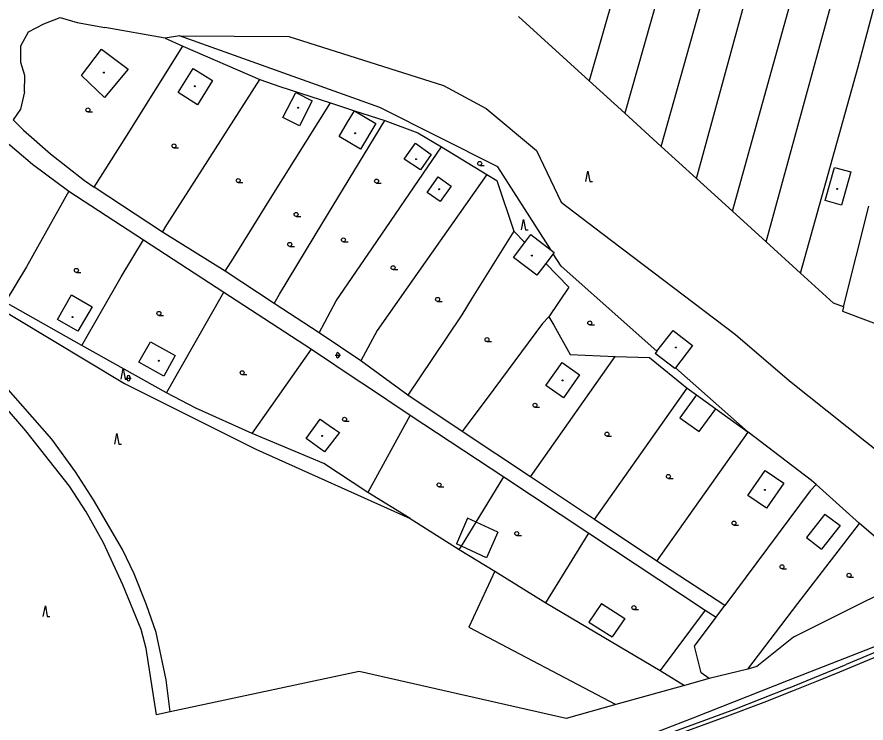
# Model space of a CAD drawing. Extents: x -595546 to -593986, y -1160845 to -1159202.
# Drawn here: x -594794.9 to -594634.5, y -1159463.3 to -1159329.8 of the extents above; entities that cross this region are included whole.
import ezdxf

# ---------------------------------------------------------------- set-up
doc = ezdxf.new("R2010")
doc.units = 0
for name, color, linetype in [('DOP - budovy nerozlisene - VP', 7, 'Continuous'), ('DOP - komunikace - cesty', 7, 'Continuous'), ('DOP - kresba z DSPS bez souradnic', 7, 'Continuous'), ('DOP - ploty', 7, 'Continuous'), ('DOP - rozhrani ploch obecne', 7, 'Continuous'), ('Level 36', 7, 'Continuous'), ('Level 39', 7, 'Continuous'), ('TM - komunikace - VP', 7, 'Continuous'), ('TM - letecke snimky - pomocna linie', 7, 'Continuous'), ('TM - svodidlo jednostranne - VP', 7, 'Continuous')]:
    doc.layers.add(name, color=color, linetype=linetype)

msp = doc.modelspace()

# ---------------------------------------------------------------- linework, layer by layer
at = {"layer": 'DOP - budovy nerozlisene - VP'}
for points in [[(-594782.71, -1159340.9), (-594778.91, -1159335.88)], [(-594778.91, -1159335.88), (-594773.89, -1159339.69)], [(-594773.89, -1159339.69), (-594778.39, -1159345.06)], [(-594764.48, -1159344.12), (-594761.63, -1159339.55)], [(-594761.63, -1159339.55), (-594757.94, -1159341.85)], [(-594778.39, -1159345.06), (-594782.71, -1159340.9)], [(-594757.94, -1159341.85), (-594760.79, -1159346.42)], [(-594760.79, -1159346.42), (-594764.48, -1159344.12)], [(-594744.67, -1159348.82), (-594742.23, -1159344.08)], [(-594742.23, -1159344.08), (-594739.11, -1159345.68)], [(-594739.11, -1159345.68), (-594741.54, -1159350.42)], [(-594732.48, -1159349.72), (-594731.13, -1159347.55)], [(-594731.13, -1159347.55), (-594727.1, -1159349.93)], [(-594741.54, -1159350.42), (-594744.67, -1159348.82)], [(-594734.05, -1159352.39), (-594732.48, -1159349.72)], [(-594727.1, -1159349.93), (-594729.98, -1159354.79)], [(-594729.98, -1159354.79), (-594734.05, -1159352.39)], [(-594721.19, -1159355.9), (-594719.63, -1159353.7)], [(-594719.63, -1159353.7), (-594716.64, -1159355.8)], [(-594721.74, -1159356.68), (-594721.19, -1159355.9)], [(-594716.64, -1159355.8), (-594718.69, -1159358.71)], [(-594718.69, -1159358.71), (-594721.74, -1159356.68)], [(-594642.22, -1159364.53), (-594640.46, -1159358.25)], [(-594640.46, -1159358.25), (-594637.35, -1159359.11)], [(-594637.35, -1159359.11), (-594639.11, -1159365.4)], [(-594717.41, -1159362.99), (-594715.33, -1159360.05)], [(-594715.33, -1159360.05), (-594712.84, -1159361.78)], [(-594712.84, -1159361.78), (-594714.94, -1159364.74)], [(-594714.94, -1159364.74), (-594717.41, -1159362.99)], [(-594639.11, -1159365.4), (-594642.22, -1159364.53)], [(-594698.95, -1159372.45), (-594697.82, -1159370.98)], [(-594697.82, -1159370.98), (-594694, -1159373.92)], [(-594701.12, -1159375.28), (-594698.95, -1159372.45)], [(-594696.71, -1159378.67), (-594701.12, -1159375.28)], [(-594693.57, -1159374.58), (-594695.01, -1159376.46)], [(-594694, -1159373.92), (-594693.41, -1159374.37)], [(-594693.41, -1159374.37), (-594693.57, -1159374.58)], [(-594695.01, -1159376.46), (-594696.71, -1159378.67)], [(-594787.28, -1159387.04), (-594784.6, -1159382.36)], [(-594784.6, -1159382.36), (-594780.72, -1159384.65)], [(-594780.72, -1159384.65), (-594783.44, -1159389.22)], [(-594783.44, -1159389.22), (-594787.28, -1159387.04)], [(-594673.98, -1159393.02), (-594670.94, -1159389.09)], [(-594670.94, -1159389.09), (-594667.24, -1159391.96)], [(-594771.87, -1159395.1), (-594769.71, -1159391.24)], [(-594769.71, -1159391.24), (-594765.02, -1159393.86)], [(-594673.98, -1159393.02), (-594674.3, -1159393.43)], [(-594667.24, -1159391.96), (-594670.47, -1159396.14)], [(-594765.02, -1159393.86), (-594767.19, -1159397.73)], [(-594670.59, -1159396.3), (-594674.3, -1159393.43)], [(-594767.19, -1159397.73), (-594771.87, -1159395.1)], [(-594694.96, -1159399.49), (-594691.91, -1159395.14)], [(-594691.91, -1159395.14), (-594688.61, -1159397.46)], [(-594670.47, -1159396.14), (-594670.59, -1159396.3)], [(-594688.61, -1159397.46), (-594691.66, -1159401.81)], [(-594691.66, -1159401.81), (-594694.96, -1159399.49)], [(-594740.28, -1159409.5), (-594737.6, -1159405.9)], [(-594737.6, -1159405.9), (-594735.91, -1159407.06), (-594734.93, -1159407.73), (-594734, -1159408.37)], [(-594734, -1159408.37), (-594736.82, -1159412.04)], [(-594736.82, -1159412.04), (-594740.28, -1159409.5)], [(-594656.8, -1159420.3), (-594653.55, -1159415.56)], [(-594653.55, -1159415.56), (-594650.01, -1159417.98)], [(-594650.01, -1159417.98), (-594653.26, -1159422.72)], [(-594653.26, -1159422.72), (-594656.8, -1159420.3)]]:
    msp.add_lwpolyline(points, dxfattribs=at)
at = {"layer": 'DOP - komunikace - cesty'}
for points in [[(-594795.6, -1159349.24), (-594793.69, -1159351.24)], [(-594793.69, -1159351.24), (-594788.6, -1159355.7)], [(-594788.6, -1159355.7), (-594782.15, -1159360.74)], [(-594782.15, -1159360.74), (-594780.31, -1159361.97)]]:
    msp.add_lwpolyline(points, dxfattribs=at)
at = {"layer": 'DOP - kresba z DSPS bez souradnic'}
for points in [[(-594774.24, -1159352.34), (-594763.54, -1159335.36)], [(-594759.84, -1159358.59), (-594749.03, -1159341.64)], [(-594746.98, -1159364.16), (-594735.7, -1159346.06)], [(-594737.1, -1159368.71), (-594725.38, -1159349.37)], [(-594780.31, -1159361.97), (-594774.24, -1159352.34)], [(-594727.73, -1159373.44), (-594714.7, -1159354.4)], [(-594766.57, -1159369.13), (-594759.84, -1159358.59)], [(-594706.12, -1159359.6), (-594718.96, -1159377.87)], [(-594785.09, -1159362.76), (-594793.14, -1159377.07)], [(-594754.02, -1159375.45), (-594746.98, -1159364.16)], [(-594745.33, -1159382.26), (-594737.1, -1159368.71)], [(-594767.44, -1159370.5), (-594766.57, -1159369.13)], [(-594701.04, -1159370.31), (-594708.89, -1159382.95)], [(-594775.22, -1159378.95), (-594771.01, -1159371.94)], [(-594734.61, -1159383.5), (-594727.73, -1159373.44)], [(-594755.6, -1159377.88), (-594754.02, -1159375.45)], [(-594793.14, -1159377.07), (-594797.12, -1159383.74)], [(-594718.96, -1159377.87), (-594726.86, -1159389.12)], [(-594782.66, -1159391.92), (-594775.22, -1159378.95)], [(-594766.66, -1159400.88), (-594755.83, -1159381.88)], [(-594746.31, -1159383.98), (-594745.33, -1159382.26)], [(-594708.89, -1159382.95), (-594710.88, -1159386.15)], [(-594737.83, -1159389.56), (-594734.61, -1159383.5)], [(-594710.88, -1159386.15), (-594716.4, -1159394.38)], [(-594694.41, -1159386.49), (-594695.62, -1159387.78)], [(-594695.62, -1159387.78), (-594704.83, -1159400.21)], [(-594726.86, -1159389.12), (-594729.94, -1159394.84)], [(-594750.49, -1159408.59), (-594739.27, -1159392.66)], [(-594716.4, -1159394.38), (-594721.07, -1159401.35)], [(-594697.9, -1159416.77), (-594681.9, -1159394.03)], [(-594704.83, -1159400.21), (-594710.77, -1159408.22)], [(-594685.78, -1159424.85), (-594668.26, -1159399.99)], [(-594720.63, -1159405.09), (-594728.64, -1159419.73)], [(-594673.99, -1159432.7), (-594656.77, -1159408.32)], [(-594708.15, -1159425.34), (-594702.9, -1159416.78)], [(-594643.91, -1159418.25), (-594645.02, -1159419.42)], [(-594645.02, -1159419.42), (-594661.19, -1159441.1)], [(-594710.93, -1159429.86), (-594708.15, -1159425.34)], [(-594647.35, -1159440.72), (-594635.73, -1159425.58)], [(-594694.97, -1159440.6), (-594686.86, -1159427.45)], [(-594711.33, -1159430.51), (-594710.93, -1159429.86)], [(-594656.79, -1159453.14), (-594647.35, -1159440.72)]]:
    msp.add_lwpolyline(points, dxfattribs=at)
at = {"layer": 'DOP - ploty'}
for points in [[(-594666.51, -1159360.36), (-594640.29, -1159264.51)], [(-594659.74, -1159366.53), (-594632.44, -1159268.39)], [(-594653.33, -1159372.36), (-594625.85, -1159271.65)], [(-594635.98, -1159339.26), (-594618.75, -1159274.7)], [(-594673.18, -1159354.28), (-594658.6, -1159302.33)], [(-594686.79, -1159341.88), (-594700.12, -1159329.73)], [(-594646.87, -1159378.25), (-594635.98, -1159339.26)], [(-594680.07, -1159348), (-594686.79, -1159341.88)], [(-594673.18, -1159354.28), (-594680.07, -1159348)], [(-594797.89, -1159352.62), (-594791.97, -1159357.67)], [(-594666.51, -1159360.36), (-594673.18, -1159354.28)], [(-594791.97, -1159357.67), (-594785.09, -1159362.76)], [(-594659.74, -1159366.53), (-594666.51, -1159360.36)], [(-594767.44, -1159370.5), (-594780.31, -1159361.97)], [(-594785.09, -1159362.76), (-594771.01, -1159371.94)], [(-594638.74, -1159384.62), (-594633.95, -1159365.62)], [(-594653.33, -1159372.36), (-594659.74, -1159366.53)], [(-594755.6, -1159377.88), (-594767.44, -1159370.5)], [(-594771.01, -1159371.94), (-594755.83, -1159381.88)], [(-594646.87, -1159378.25), (-594653.33, -1159372.36)], [(-594746.31, -1159383.98), (-594755.6, -1159377.88)], [(-594640.61, -1159383.95), (-594646.87, -1159378.25)], [(-594755.83, -1159381.88), (-594739.27, -1159392.66)], [(-594737.83, -1159389.56), (-594746.31, -1159383.98)], [(-594638.74, -1159384.62), (-594640.61, -1159383.95)], [(-594729.94, -1159394.84), (-594737.83, -1159389.56)], [(-594739.27, -1159392.66), (-594730.25, -1159398.68), (-594729.27, -1159399.33), (-594720.63, -1159405.09)], [(-594721.07, -1159401.35), (-594729.94, -1159394.84)], [(-594710.77, -1159408.22), (-594721.07, -1159401.35)], [(-594720.63, -1159405.09), (-594702.9, -1159416.78)], [(-594697.9, -1159416.77), (-594710.77, -1159408.22)], [(-594702.9, -1159416.78), (-594686.86, -1159427.45)], [(-594685.78, -1159424.85), (-594697.9, -1159416.77)], [(-594673.99, -1159432.7), (-594685.78, -1159424.85)], [(-594686.86, -1159427.45), (-594664.9, -1159441.96)], [(-594661.19, -1159441.1), (-594673.99, -1159432.7)], [(-594662.83, -1159443.33), (-594661.19, -1159441.1)], [(-594664.9, -1159441.96), (-594673.36, -1159453.39)], [(-594666.87, -1159448.79), (-594662.83, -1159443.33)], [(-594665.65, -1159453.83), (-594666.87, -1159448.79)], [(-594664.12, -1159454.91), (-594665.65, -1159453.83)], [(-594656.79, -1159453.14), (-594664.12, -1159454.91)]]:
    msp.add_lwpolyline(points, dxfattribs=at)
at = {"layer": 'DOP - rozhrani ploch obecne'}
for points in [[(-594666.62, -1159300.62), (-594680.07, -1159348)], [(-594679.55, -1159316.55), (-594686.79, -1159341.88)], [(-594789.85, -1159331.11), (-594786.74, -1159329.9)], [(-594786.74, -1159329.9), (-594783.55, -1159330.84)], [(-594792.74, -1159332.65), (-594789.85, -1159331.11)], [(-594783.55, -1159330.84), (-594778.28, -1159331.78)], [(-594766.94, -1159333.82), (-594778.28, -1159331.78)], [(-594794.18, -1159335.27), (-594792.74, -1159332.65)], [(-594764.23, -1159333.39), (-594766.94, -1159333.82)], [(-594726.36, -1159346.95), (-594764.23, -1159333.39)], [(-594794.18, -1159338.43), (-594794.18, -1159335.27)], [(-594766.94, -1159333.82), (-594763.54, -1159335.36)], [(-594763.54, -1159335.36), (-594749.03, -1159341.64)], [(-594793.4, -1159340.91), (-594794.18, -1159338.43)], [(-594793.48, -1159344), (-594793.4, -1159340.91)], [(-594749.03, -1159341.64), (-594745.25, -1159342.96)], [(-594745.25, -1159342.96), (-594735.7, -1159346.06)], [(-594793.48, -1159344), (-594794.25, -1159347.24)], [(-594735.7, -1159346.06), (-594731.13, -1159347.55)], [(-594794.25, -1159347.24), (-594795.6, -1159349.24)], [(-594731.13, -1159347.55), (-594725.38, -1159349.37)], [(-594704.03, -1159358.17), (-594726.36, -1159346.95)], [(-594725.38, -1159349.37), (-594719.14, -1159351.71)], [(-594719.14, -1159351.71), (-594714.7, -1159354.4)], [(-594714.7, -1159354.4), (-594706.12, -1159359.6)], [(-594694, -1159373.92), (-594704.03, -1159358.17)], [(-594706.12, -1159359.6), (-594704.22, -1159360.75)], [(-594704.22, -1159360.75), (-594701.04, -1159370.31)], [(-594701.04, -1159370.31), (-594698.95, -1159372.45)], [(-594815.15, -1159374.75), (-594774.57, -1159399.1)], [(-594692.08, -1159376.93), (-594693.57, -1159374.58)], [(-594695.01, -1159376.46), (-594690.64, -1159380.92)], [(-594673.98, -1159393.02), (-594692.08, -1159376.93)], [(-594690.64, -1159380.92), (-594694.41, -1159386.49)], [(-594782.66, -1159391.92), (-594797.12, -1159383.74)], [(-594638.74, -1159384.62), (-594638.95, -1159385.47), (-594629.2, -1159389.1)], [(-594694.41, -1159386.49), (-594693.47, -1159388.1)], [(-594693.47, -1159388.1), (-594690.41, -1159393.65)], [(-594766.66, -1159400.88), (-594782.66, -1159391.92)], [(-594690.41, -1159393.65), (-594681.9, -1159394.03)], [(-594681.9, -1159394.03), (-594675.41, -1159394.24)], [(-594675.41, -1159394.24), (-594668.26, -1159399.99)], [(-594656.77, -1159408.32), (-594670.47, -1159396.14)], [(-594793.22, -1159408.06), (-594800.97, -1159399.13)], [(-594788.31, -1159409.67), (-594797.45, -1159399.26)], [(-594774.57, -1159399.1), (-594749.77, -1159411.53)], [(-594761.11, -1159403.78), (-594766.66, -1159400.88)], [(-594668.26, -1159399.99), (-594666.5, -1159401.26)], [(-594666.5, -1159401.26), (-594662.89, -1159403.89)], [(-594750.49, -1159408.59), (-594761.11, -1159403.78)], [(-594662.89, -1159403.89), (-594656.77, -1159408.32)], [(-594784.98, -1159418.57), (-594793.22, -1159408.06)], [(-594736.94, -1159414.25), (-594750.49, -1159408.59)], [(-594644.77, -1159417.48), (-594656.77, -1159408.32)], [(-594783.84, -1159415.84), (-594788.31, -1159409.67)], [(-594749.77, -1159411.53), (-594720.61, -1159424.64)], [(-594728.64, -1159419.73), (-594736.94, -1159414.25)], [(-594780.43, -1159421.11), (-594783.84, -1159415.84)], [(-594781.81, -1159423.42), (-594784.98, -1159418.57)], [(-594643.91, -1159418.25), (-594644.77, -1159417.48)], [(-594635.73, -1159425.58), (-594643.91, -1159418.25)], [(-594720.61, -1159424.64), (-594728.64, -1159419.73)], [(-594775, -1159430.54), (-594780.43, -1159421.11)], [(-594778.54, -1159429.23), (-594781.81, -1159423.42)], [(-594720.61, -1159424.64), (-594711.33, -1159430.51)], [(-594628.73, -1159431.61), (-594635.73, -1159425.58)], [(-594774.93, -1159437.21), (-594778.54, -1159429.23)], [(-594772.78, -1159435.12), (-594775, -1159430.54)], [(-594711.33, -1159430.51), (-594704.64, -1159434.63)], [(-594779.58, -1159480.48), (-594772.35, -1159480.27), (-594763.9, -1159479.84), (-594754.96, -1159479.23), (-594744.7, -1159478.27), (-594732.89, -1159477.2), (-594724.07, -1159476.34), (-594702.48, -1159473.26), (-594689.57, -1159469.7), (-594678.85, -1159466.91), (-594667.16, -1159462.37), (-594649.11, -1159455.23), (-594633.01, -1159448.92), (-594617.59, -1159442.53), (-594591.57, -1159431.7)], [(-594704.64, -1159434.63), (-594694.97, -1159440.6)], [(-594770.41, -1159441.01), (-594772.78, -1159435.12)], [(-594771.47, -1159445.63), (-594774.93, -1159437.21)], [(-594626.84, -1159436.63), (-594634.61, -1159440.27)], [(-594768.64, -1159446.23), (-594770.41, -1159441.01)], [(-594694.97, -1159440.6), (-594673.36, -1159453.39)], [(-594634.61, -1159440.27), (-594648.18, -1159447.11)], [(-594770.51, -1159449.26), (-594771.47, -1159445.63)], [(-594766.7, -1159455.15), (-594768.64, -1159446.23)], [(-594648.18, -1159447.11), (-594655.14, -1159452.67)], [(-594768.57, -1159461.78), (-594770.51, -1159449.26)], [(-594730.27, -1159453.59), (-594765.97, -1159461.24)], [(-594691.14, -1159462.45), (-594730.27, -1159453.59)], [(-594673.36, -1159453.39), (-594668.78, -1159456.22)], [(-594655.14, -1159452.67), (-594656.79, -1159453.14)], [(-594765.97, -1159461.24), (-594766.7, -1159455.15)], [(-594664.12, -1159454.91), (-594668.78, -1159456.22)], [(-594668.78, -1159456.22), (-594681.74, -1159459.83)], [(-594681.74, -1159459.83), (-594691.14, -1159462.45)], [(-594765.97, -1159461.24), (-594768.57, -1159461.78)]]:
    msp.add_lwpolyline(points, dxfattribs=at)
at = {"layer": 'Level 36'}
for p, q in [((-594781.51, -1159347.77), (-594780.64, -1159347.77)), ((-594765.24, -1159354.57), (-594764.36, -1159354.57)), ((-594707.48, -1159357.89), (-594706.61, -1159357.89)), ((-594753.11, -1159361.11), (-594752.23, -1159361.11)), ((-594726.96, -1159361.23), (-594726.09, -1159361.23)), ((-594742.17, -1159367.52), (-594741.3, -1159367.52)), ((-594743.37, -1159373.2), (-594742.5, -1159373.2)), ((-594733.23, -1159372.34), (-594732.36, -1159372.34)), ((-594783.69, -1159378.11), (-594782.82, -1159378.11)), ((-594723.84, -1159377.59), (-594722.96, -1159377.59)), ((-594715.43, -1159383.59), (-594714.55, -1159383.59)), ((-594768.09, -1159386.25), (-594767.21, -1159386.25)), ((-594686.68, -1159388.05), (-594685.8, -1159388.05)), ((-594706.1, -1159391.2), (-594705.23, -1159391.2)), ((-594734.81, -1159393.79), (-594733.81, -1159393.79)), ((-594734.56, -1159393.54), (-594734.56, -1159394.04)), ((-594734.06, -1159393.54), (-594734.06, -1159394.04)), ((-594752.36, -1159397.45), (-594751.48, -1159397.45)), ((-594774.32, -1159398.13), (-594773.32, -1159398.13)), ((-594774.07, -1159397.88), (-594774.07, -1159398.38)), ((-594773.57, -1159397.88), (-594773.57, -1159398.38)), ((-594697.03, -1159403.61), (-594696.16, -1159403.61)), ((-594733.02, -1159406.27), (-594732.14, -1159406.27)), ((-594683.43, -1159409.07), (-594682.55, -1159409.07)), ((-594671.83, -1159417.09), (-594670.95, -1159417.09)), ((-594715.15, -1159418.66), (-594714.27, -1159418.66)), ((-594659.43, -1159425.89), (-594658.55, -1159425.89)), ((-594700.48, -1159427.88), (-594699.61, -1159427.88)), ((-594650.36, -1159434.16), (-594649.48, -1159434.16)), ((-594637.69, -1159435.77), (-594636.82, -1159435.77)), ((-594678.35, -1159441.89), (-594677.48, -1159441.89))]:
    msp.add_line(p, q, dxfattribs=at)
for points in [[(-594687.42, -1159360.95), (-594687.04, -1159358.95), (-594686.67, -1159360.95), (-594686.17, -1159360.95)], [(-594699.59, -1159370.09), (-594699.21, -1159368.09), (-594698.84, -1159370.09), (-594698.34, -1159370.09)], [(-594775.24, -1159398.32), (-594774.86, -1159396.32), (-594774.49, -1159398.32), (-594773.99, -1159398.32)], [(-594776.39, -1159410.57), (-594776.01, -1159408.57), (-594775.64, -1159410.57), (-594775.14, -1159410.57)], [(-594789.93, -1159443.16), (-594789.55, -1159441.16), (-594789.18, -1159443.16), (-594788.68, -1159443.16)]]:
    msp.add_lwpolyline(points, dxfattribs=at)
for centre in [(-594781.51, -1159347.4), (-594765.24, -1159354.2), (-594707.48, -1159357.52), (-594753.11, -1159360.74), (-594726.96, -1159360.85), (-594742.17, -1159367.15), (-594733.23, -1159371.96), (-594743.37, -1159372.82), (-594723.84, -1159377.22), (-594783.69, -1159377.73), (-594715.43, -1159383.22), (-594768.09, -1159385.87), (-594686.68, -1159387.67), (-594706.1, -1159390.83), (-594752.36, -1159397.08), (-594697.03, -1159403.23), (-594733.02, -1159405.89), (-594683.43, -1159408.7), (-594671.83, -1159416.71), (-594715.15, -1159418.29), (-594659.43, -1159425.52), (-594700.48, -1159427.5), (-594650.36, -1159433.79), (-594637.69, -1159435.39), (-594678.35, -1159441.51)]:
    msp.add_circle(centre, 0.375, dxfattribs=at)
for centre, start, end in [((-594734.31, -1159393.54), 0, 180), ((-594734.31, -1159394.04), 180, 0), ((-594773.82, -1159397.88), 0, 180), ((-594773.82, -1159398.38), 180, 0)]:
    msp.add_arc(centre, 0.25, start, end, dxfattribs=at)
at = {"layer": 'Level 39'}
for centre, radius in [((-594778.48, -1159340.34), 0.09), ((-594778.48, -1159340.34), 0.0398), ((-594761.32, -1159342.92), 0.09), ((-594761.32, -1159342.92), 0.0398), ((-594741.77, -1159346.97), 0.09), ((-594741.77, -1159346.97), 0.0398), ((-594731, -1159351.81), 0.09), ((-594731, -1159351.81), 0.0398), ((-594719.49, -1159356.7), 0.09), ((-594719.49, -1159356.7), 0.0398), ((-594715.13, -1159362.39), 0.09), ((-594715.13, -1159362.39), 0.0398), ((-594639.92, -1159362.32), 0.09), ((-594639.92, -1159362.32), 0.0398), ((-594697.61, -1159374.93), 0.09), ((-594697.61, -1159374.93), 0.0398), ((-594784.39, -1159386.56), 0.09), ((-594784.39, -1159386.56), 0.0398), ((-594670.4, -1159392.32), 0.09), ((-594670.4, -1159392.32), 0.0398), ((-594768.13, -1159394.81), 0.09), ((-594768.13, -1159394.81), 0.0398), ((-594691.81, -1159398.54), 0.09), ((-594691.81, -1159398.54), 0.0398), ((-594737.22, -1159409.03), 0.09), ((-594737.22, -1159409.03), 0.0398), ((-594653.58, -1159419.24), 0.09), ((-594653.58, -1159419.24), 0.0398)]:
    msp.add_circle(centre, radius, dxfattribs=at)
at = {"layer": 'TM - komunikace - VP'}
msp.add_lwpolyline([(-594590.77, -1159432.87), (-594600.69, -1159437.37), (-594609.46, -1159441.1), (-594616.68, -1159444.18), (-594639.52, -1159453.69), (-594643.82, -1159455.47), (-594648.24, -1159457.25), (-594653.79, -1159459.42), (-594661.17, -1159462.24), (-594668.23, -1159464.8), (-594673.59, -1159466.62), (-594680.67, -1159469), (-594683.57, -1159469.82), (-594689.62, -1159471.52), (-594694.26, -1159472.65), (-594700.8, -1159474.1), (-594707.27, -1159475.3)], dxfattribs=at)
at = {"layer": 'TM - letecke snimky - pomocna linie'}
for points in [[(-594764.23, -1159333.39), (-594743.56, -1159333.5), (-594714.32, -1159342.76), (-594706.25, -1159347.13), (-594696.73, -1159355.07), (-594692.1, -1159364.86), (-594684.43, -1159370.68), (-594659.16, -1159389.86), (-594648.97, -1159398.59), (-594627.28, -1159415.92), (-594614.79, -1159430.57)], [(-594666.5, -1159401.26), (-594669.66, -1159405.61), (-594666.04, -1159408.23), (-594662.89, -1159403.89)], [(-594708.15, -1159425.34), (-594709.76, -1159424.59), (-594711.88, -1159429.42)], [(-594642.25, -1159423.82), (-594645.74, -1159428.27), (-594642.89, -1159430.44)], [(-594642.25, -1159423.82), (-594639.4, -1159425.99), (-594642.89, -1159430.44)], [(-594704.07, -1159427.24), (-594708.15, -1159425.34)], [(-594704.07, -1159427.24), (-594706.19, -1159432.07), (-594710.93, -1159429.86)], [(-594710.93, -1159429.86), (-594711.88, -1159429.42)], [(-594704.64, -1159434.63), (-594709.51, -1159445.21), (-594681.74, -1159459.83)], [(-594684.49, -1159440.73), (-594686.87, -1159444.24), (-594682.42, -1159447.05)], [(-594684.49, -1159440.73), (-594680.04, -1159443.54), (-594682.42, -1159447.05)], [(-594664.9, -1159441.96), (-594662.83, -1159443.33)]]:
    msp.add_lwpolyline(points, dxfattribs=at)
at = {"layer": 'TM - svodidlo jednostranne - VP'}
for points in [[(-594591.2, -1159432.24), (-594603.52, -1159437.72), (-594638.26, -1159452.26)], [(-594649.16, -1159456.72), (-594638.26, -1159452.26)], [(-594649.16, -1159456.72), (-594659.32, -1159460.78), (-594674.42, -1159466.29), (-594688.94, -1159470.71), (-594699.9, -1159473.47)]]:
    msp.add_lwpolyline(points, dxfattribs=at)

doc.saveas('drawing.dxf')
